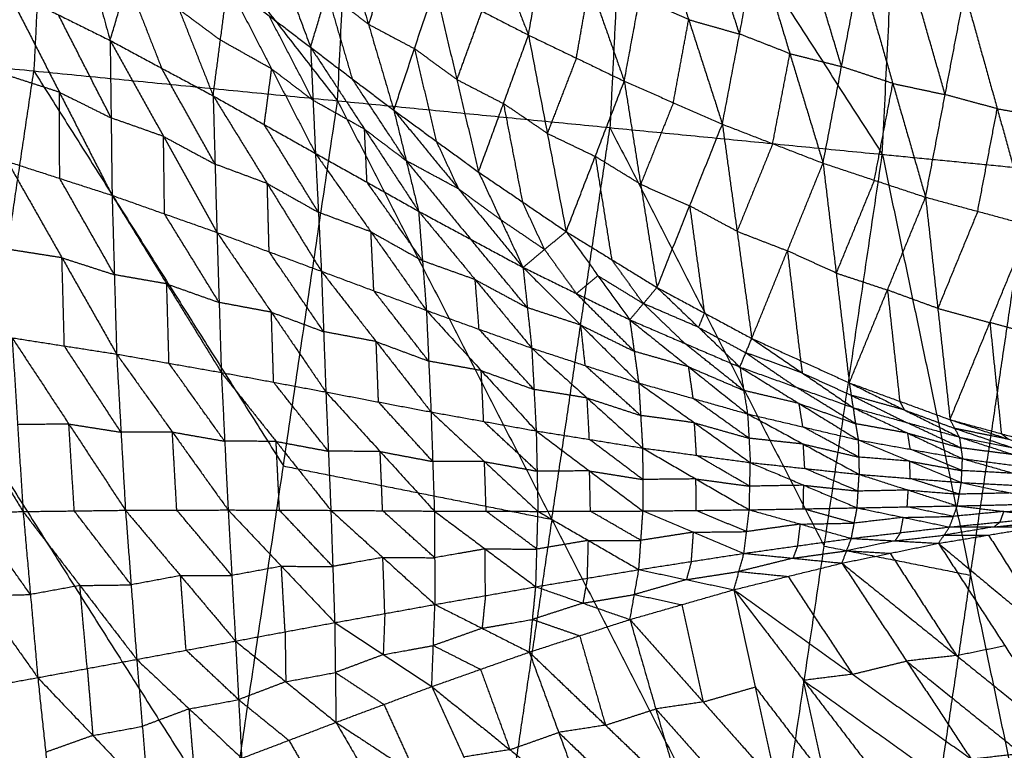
# Model space of a CAD drawing. Header units: millimetres. Extents: x -106 to 110, y -96 to 120.
# Tile 713 of 1020: x 79 to 90, y -3 to 5. Entities that reach past the tile are written whole.
import ezdxf

# ---------------------------------------------------------------- set-up
doc = ezdxf.new("R2010")
doc.units = ezdxf.units.MM
doc.header["$MEASUREMENT"] = 0
doc.layers.add('Default', color=7, linetype='Continuous', true_color=0x000000)

msp = doc.modelspace()

# ---------------------------------------------------------------- linework, layer by layer
at = {"layer": 'Default'}
for points in [[(76.227, 11.955, 4.676), (79.314, 7.987, 5.132), (82.401, 4.019, 5.589)], [(82.401, 4.019, 5.589), (82.596, 7.987, 5.589), (82.791, 11.955, 5.589)], [(82.791, 11.955, 5.589), (85.525, 7.699, 6.271), (88.259, 3.442, 6.953)], [(88.259, 3.442, 6.953), (88.468, 7.699, 6.953), (88.677, 11.955, 6.953)], [(88.677, 11.955, 6.953), (90.063, 7.541, 7.449), (91.449, 3.128, 7.944)], [(79.314, 7.987, 5.132), (79.224, 6.164, 5.132), (79.135, 4.34, 5.132)], [(85.525, 7.699, 6.271), (85.428, 5.714, 6.271), (85.33, 3.73, 6.271)], [(83.681, 6.706, 1.069), (84.067, 5.716, 1.432), (84.454, 4.726, 1.794)], [(79.429, 6.562, 1.858), (79.692, 5.615, 1.305), (79.955, 4.668, 0.752)], [(81.481, 6.297, 1.425), (81.796, 5.445, 1.929), (82.111, 4.594, 2.434)], [(84.454, 4.726, 1.794), (84.595, 5.539, 1.473), (84.737, 6.352, 1.152)], [(84.737, 6.352, 1.152), (85.111, 5.291, 1.554), (85.484, 4.23, 1.956)], [(79.955, 4.668, 0.752), (80.142, 5.3, 1.395), (80.329, 5.931, 2.037)], [(80.329, 5.931, 2.037), (80.696, 5.002, 1.571), (81.063, 4.072, 1.105)], [(85.484, 4.23, 1.956), (85.649, 5.123, 1.607), (85.814, 6.016, 1.258)], [(85.814, 6.016, 1.258), (86.177, 4.892, 1.7), (86.539, 3.767, 2.143)], [(86.724, 4.737, 1.766), (86.542, 5.299, 1.545), (86.361, 5.861, 1.323)], [(82.111, 4.594, 2.434), (82.285, 5.182, 1.983), (82.459, 5.77, 1.533)], [(82.459, 5.77, 1.533), (82.733, 4.843, 2.093), (83.006, 3.917, 2.654)], [(86.539, 3.767, 2.143), (86.724, 4.737, 1.766), (86.908, 5.706, 1.389)], [(86.908, 5.706, 1.389), (87.265, 4.526, 1.874), (87.622, 3.347, 2.36)], [(82.954, 5.506, 1.594), (82.844, 5.175, 1.844), (82.733, 4.843, 2.093)], [(87.821, 4.387, 1.956), (87.643, 4.977, 1.713), (87.464, 5.567, 1.471)], [(87.622, 3.347, 2.36), (87.821, 4.387, 1.956), (88.02, 5.428, 1.552)], [(88.02, 5.428, 1.552), (88.372, 4.205, 2.079), (88.724, 2.981, 2.606)], [(80.142, 5.3, 1.395), (80.326, 4.835, 1.162), (80.509, 4.37, 0.929)], [(88.935, 4.085, 2.177), (88.759, 4.697, 1.914), (88.583, 5.309, 1.65)], [(78.842, 5.221, 0.429), (79.399, 4.944, 0.59), (79.955, 4.668, 0.752)], [(78.842, 5.221, 0.429), (79.409, 4.111, 0.263), (79.976, 3.001, 0.097)], [(81.063, 4.072, 1.105), (81.141, 4.672, 1.667), (81.22, 5.272, 2.229)], [(81.22, 5.272, 2.229), (81.665, 4.933, 2.331), (82.111, 4.594, 2.434)], [(81.22, 5.272, 2.229), (81.692, 4.362, 1.858), (82.163, 3.453, 1.487)], [(83.006, 3.917, 2.654), (83.228, 4.58, 2.154), (83.449, 5.243, 1.655)], [(83.449, 5.243, 1.655), (83.683, 4.248, 2.273), (83.917, 3.252, 2.891)], [(83.449, 5.243, 1.655), (83.952, 4.984, 1.725), (84.454, 4.726, 1.794)], [(84.969, 4.478, 1.875), (85.04, 4.884, 1.715), (85.111, 5.291, 1.554)], [(88.724, 2.981, 2.606), (88.935, 4.085, 2.177), (89.145, 5.189, 1.749)], [(89.145, 5.189, 1.749), (89.495, 3.933, 2.317), (89.845, 2.677, 2.885)], [(82.285, 5.182, 1.983), (82.422, 4.719, 2.264), (82.558, 4.255, 2.544)], [(82.733, 4.843, 2.093), (82.509, 5.013, 2.038), (82.285, 5.182, 1.983)], [(86.177, 4.892, 1.7), (85.913, 5.007, 1.654), (85.649, 5.123, 1.607)], [(80.696, 5.002, 1.571), (80.919, 4.837, 1.619), (81.141, 4.672, 1.667)], [(83.952, 4.984, 1.725), (83.817, 4.616, 1.999), (83.683, 4.248, 2.273)], [(79.966, 3.834, 0.425), (79.682, 4.389, 0.508), (79.399, 4.944, 0.59)], [(82.137, 4.024, 1.961), (81.901, 4.478, 2.146), (81.665, 4.933, 2.331)], [(86.012, 3.998, 2.05), (86.094, 4.445, 1.875), (86.177, 4.892, 1.7)], [(86.177, 4.892, 1.7), (86.45, 4.814, 1.733), (86.724, 4.737, 1.766)], [(82.733, 4.843, 2.093), (82.98, 4.711, 2.124), (83.228, 4.58, 2.154)], [(75.869, 4.662, 4.676), (78.552, 0.41, 5.132), (81.235, -3.841, 5.589)], [(75.869, 4.662, 4.676), (79.135, 4.34, 5.132), (82.401, 4.019, 5.589)], [(79.955, 4.668, 0.752), (79.966, 3.834, 0.425), (79.976, 3.001, 0.097)], [(79.955, 4.668, 0.752), (80.509, 4.37, 0.929), (81.063, 4.072, 1.105)], [(79.955, 4.668, 0.752), (80.529, 3.635, 0.636), (81.104, 2.602, 0.52)], [(81.692, 4.362, 1.858), (81.416, 4.517, 1.762), (81.141, 4.672, 1.667)], [(83.917, 3.252, 2.891), (84.185, 3.989, 2.343), (84.454, 4.726, 1.794)], [(84.454, 4.726, 1.794), (84.656, 3.668, 2.472), (84.859, 2.611, 3.15)], [(84.454, 4.726, 1.794), (84.969, 4.478, 1.875), (85.484, 4.23, 1.956)], [(87.265, 4.526, 1.874), (86.994, 4.632, 1.82), (86.724, 4.737, 1.766)], [(82.111, 4.594, 2.434), (82.137, 4.024, 1.961), (82.163, 3.453, 1.487)], [(82.111, 4.594, 2.434), (82.558, 4.255, 2.544), (83.006, 3.917, 2.654)], [(82.111, 4.594, 2.434), (82.691, 3.713, 2.166), (83.272, 2.831, 1.899)], [(83.228, 4.58, 2.154), (83.345, 4.082, 2.463), (83.462, 3.584, 2.772)], [(83.683, 4.248, 2.273), (83.455, 4.414, 2.214), (83.228, 4.58, 2.154)], [(84.969, 4.478, 1.875), (84.813, 4.073, 2.174), (84.656, 3.668, 2.472)], [(87.08, 3.557, 2.251), (87.173, 4.042, 2.063), (87.265, 4.526, 1.874)], [(87.265, 4.526, 1.874), (87.543, 4.457, 1.915), (87.821, 4.387, 1.956)], [(81.083, 3.337, 0.813), (80.796, 3.853, 0.871), (80.509, 4.37, 0.929)], [(81.613, 3.762, 1.296), (81.652, 4.062, 1.577), (81.692, 4.362, 1.858)], [(81.692, 4.362, 1.858), (81.914, 4.193, 1.909), (82.137, 4.024, 1.961)], [(88.372, 4.205, 2.079), (88.097, 4.296, 2.017), (87.821, 4.387, 1.956)], [(78.552, 0.41, 5.132), (78.843, 2.375, 5.132), (79.135, 4.34, 5.132)], [(79.409, 4.111, 0.263), (79.128, 4.202, 0.167), (78.846, 4.294, 0.07)], [(79.135, 4.34, 5.132), (80.476, 2.215, 5.36), (81.818, 0.089, 5.589)], [(83.139, 3.374, 2.276), (82.849, 3.815, 2.41), (82.558, 4.255, 2.544)], [(83.683, 4.248, 2.273), (83.934, 4.118, 2.308), (84.185, 3.989, 2.343)], [(84.859, 2.611, 3.15), (85.172, 3.42, 2.553), (85.484, 4.23, 1.956)], [(85.484, 4.23, 1.956), (85.66, 3.12, 2.694), (85.836, 2.01, 3.432)], [(85.484, 4.23, 1.956), (86.012, 3.998, 2.05), (86.539, 3.767, 2.143)], [(88.173, 3.164, 2.483), (88.273, 3.684, 2.281), (88.372, 4.205, 2.079)], [(88.372, 4.205, 2.079), (88.654, 4.145, 2.128), (88.935, 4.085, 2.177)], [(79.413, 3.183, -0.095), (79.411, 3.647, 0.084), (79.409, 4.111, 0.263)], [(79.409, 4.111, 0.263), (79.688, 3.973, 0.344), (79.966, 3.834, 0.425)], [(81.063, 4.072, 1.105), (81.083, 3.337, 0.813), (81.104, 2.602, 0.52)], [(81.063, 4.072, 1.105), (81.613, 3.762, 1.296), (82.163, 3.453, 1.487)], [(81.063, 4.072, 1.105), (81.645, 3.128, 1.041), (82.227, 2.184, 0.977)], [(82.691, 3.713, 2.166), (82.414, 3.868, 2.063), (82.137, 4.024, 1.961)], [(89.495, 3.933, 2.317), (89.215, 4.009, 2.247), (88.935, 4.085, 2.177)], [(81.235, -3.841, 5.589), (81.818, 0.089, 5.589), (82.401, 4.019, 5.589)], [(82.401, 4.019, 5.589), (84.705, -0.486, 6.271), (87.009, -4.99, 6.953)], [(82.401, 4.019, 5.589), (85.33, 3.73, 6.271), (88.259, 3.442, 6.953)], [(84.185, 3.989, 2.343), (84.287, 3.46, 2.682), (84.388, 2.932, 3.02)], [(84.656, 3.668, 2.472), (84.421, 3.829, 2.407), (84.185, 3.989, 2.343)], [(86.012, 3.998, 2.05), (85.836, 3.559, 2.372), (85.66, 3.12, 2.694)], [(89.285, 2.829, 2.745), (89.39, 3.381, 2.531), (89.495, 3.933, 2.317)], [(89.495, 3.933, 2.317), (89.778, 3.884, 2.375), (90.061, 3.835, 2.433)], [(80.529, 3.635, 0.636), (80.248, 3.735, 0.53), (79.966, 3.834, 0.425)], [(83.006, 3.917, 2.654), (83.139, 3.374, 2.276), (83.272, 2.831, 1.899)], [(83.006, 3.917, 2.654), (83.462, 3.584, 2.772), (83.917, 3.252, 2.891)], [(83.006, 3.917, 2.654), (83.701, 3.071, 2.494), (84.395, 2.226, 2.335)], [(82.195, 2.819, 1.232), (81.904, 3.29, 1.264), (81.613, 3.762, 1.296)], [(82.718, 3.142, 1.693), (82.704, 3.427, 1.93), (82.691, 3.713, 2.166)], [(82.691, 3.713, 2.166), (82.915, 3.543, 2.221), (83.139, 3.374, 2.276)], [(84.705, -0.486, 6.271), (85.017, 1.622, 6.271), (85.33, 3.73, 6.271)], [(85.33, 3.73, 6.271), (86.482, 1.478, 6.612), (87.634, -0.774, 6.953)], [(85.836, 2.01, 3.432), (86.187, 2.888, 2.787), (86.539, 3.767, 2.143)], [(86.539, 3.767, 2.143), (86.697, 2.614, 2.941), (86.855, 1.461, 3.74)], [(86.539, 3.767, 2.143), (87.08, 3.557, 2.251), (87.622, 3.347, 2.36)], [(80.54, 2.801, 0.308), (80.535, 3.218, 0.472), (80.529, 3.635, 0.636)], [(80.529, 3.635, 0.636), (80.806, 3.486, 0.724), (81.083, 3.337, 0.813)], [(84.656, 3.668, 2.472), (84.914, 3.544, 2.513), (85.172, 3.42, 2.553)], [(83.462, 3.584, 2.772), (83.581, 3.328, 2.633), (83.701, 3.071, 2.494)], [(87.08, 3.557, 2.251), (86.889, 3.085, 2.596), (86.697, 2.614, 2.941)], [(82.163, 3.453, 1.487), (82.195, 2.819, 1.232), (82.227, 2.184, 0.977)], [(82.163, 3.453, 1.487), (82.718, 3.142, 1.693), (83.272, 2.831, 1.899)], [(82.163, 3.453, 1.487), (82.76, 2.608, 1.478), (83.356, 1.763, 1.468)], [(85.172, 3.42, 2.553), (85.26, 2.865, 2.922), (85.348, 2.31, 3.291)], [(85.66, 3.12, 2.694), (85.416, 3.27, 2.624), (85.172, 3.42, 2.553)], [(87.009, -4.99, 6.953), (87.634, -0.774, 6.953), (88.259, 3.442, 6.953)], [(88.259, 3.442, 6.953), (89.206, -1.087, 7.449), (90.152, -5.615, 7.944)], [(88.259, 3.442, 6.953), (89.854, 3.285, 7.449), (91.449, 3.128, 7.944)], [(78.849, 3.366, -0.288), (79.413, 3.183, -0.095), (79.976, 3.001, 0.097)], [(78.849, 3.366, -0.288), (79.437, 2.329, -0.162), (80.025, 1.293, -0.035)], [(81.645, 3.128, 1.041), (81.364, 3.232, 0.927), (81.083, 3.337, 0.813)], [(83.139, 3.374, 2.276), (83.486, 2.951, 2.197), (83.833, 2.528, 2.117)], [(83.701, 3.071, 2.494), (83.42, 3.222, 2.385), (83.139, 3.374, 2.276)], [(86.855, 1.461, 3.74), (87.239, 2.404, 3.05), (87.622, 3.347, 2.36)], [(87.622, 3.347, 2.36), (87.763, 2.165, 3.215), (87.904, 0.983, 4.07)], [(87.622, 3.347, 2.36), (88.173, 3.164, 2.483), (88.724, 2.981, 2.606)], [(89.206, -1.087, 7.449), (89.53, 1.099, 7.449), (89.854, 3.285, 7.449)], [(80.001, 2.147, 0.031), (79.707, 2.665, -0.032), (79.413, 3.183, -0.095)], [(83.917, 3.252, 2.891), (84.156, 2.739, 2.613), (84.395, 2.226, 2.335)], [(83.917, 3.252, 2.891), (84.388, 2.932, 3.02), (84.859, 2.611, 3.15)], [(81.665, 2.393, 0.748), (81.655, 2.76, 0.895), (81.645, 3.128, 1.041)], [(81.645, 3.128, 1.041), (81.92, 2.973, 1.137), (82.195, 2.819, 1.232)], [(83.314, 2.297, 1.683), (83.016, 2.719, 1.688), (82.718, 3.142, 1.693)], [(83.701, 3.071, 2.494), (83.928, 2.905, 2.554), (84.156, 2.739, 2.613)], [(85.66, 3.12, 2.694), (85.924, 3.004, 2.741), (86.187, 2.888, 2.787)], [(88.173, 3.164, 2.483), (87.968, 2.664, 2.849), (87.763, 2.165, 3.215)], [(79.976, 3.001, 0.097), (80.001, 2.147, 0.031), (80.025, 1.293, -0.035)], [(79.976, 3.001, 0.097), (80.54, 2.801, 0.308), (81.104, 2.602, 0.52)], [(79.976, 3.001, 0.097), (80.564, 2.048, 0.25), (81.151, 1.095, 0.404)], [(87.904, 0.983, 4.07), (88.314, 1.982, 3.338), (88.724, 2.981, 2.606)], [(88.724, 2.981, 2.606), (88.856, 1.784, 3.515), (88.987, 0.587, 4.424)], [(88.724, 2.981, 2.606), (89.285, 2.829, 2.745), (89.845, 2.677, 2.885)], [(84.627, 2.418, 2.742), (84.508, 2.675, 2.881), (84.388, 2.932, 3.02)], [(86.187, 2.888, 2.787), (86.266, 2.312, 3.187), (86.345, 1.735, 3.586)], [(86.697, 2.614, 2.941), (86.442, 2.751, 2.864), (86.187, 2.888, 2.787)], [(81.127, 1.848, 0.462), (80.834, 2.325, 0.385), (80.54, 2.801, 0.308)], [(82.76, 2.608, 1.478), (82.477, 2.713, 1.355), (82.195, 2.819, 1.232)], [(83.272, 2.831, 1.899), (83.314, 2.297, 1.683), (83.356, 1.763, 1.468)], [(83.272, 2.831, 1.899), (83.833, 2.528, 2.117), (84.395, 2.226, 2.335)], [(83.272, 2.831, 1.899), (83.881, 2.094, 1.941), (84.489, 1.357, 1.983)], [(89.285, 2.829, 2.745), (89.07, 2.306, 3.13), (88.856, 1.784, 3.515)], [(84.156, 2.739, 2.613), (84.392, 2.579, 2.678), (84.627, 2.418, 2.742)], [(88.987, 0.587, 4.424), (89.416, 1.632, 3.654), (89.845, 2.677, 2.885)], [(81.104, 2.602, 0.52), (81.127, 1.848, 0.462), (81.151, 1.095, 0.404)], [(81.104, 2.602, 0.52), (81.665, 2.393, 0.748), (82.227, 2.184, 0.977)], [(81.104, 2.602, 0.52), (81.689, 1.743, 0.699), (82.275, 0.885, 0.879)], [(82.791, 1.974, 1.223), (82.775, 2.291, 1.35), (82.76, 2.608, 1.478)], [(82.76, 2.608, 1.478), (83.037, 2.453, 1.581), (83.314, 2.297, 1.683)], [(84.395, 2.226, 2.335), (84.627, 2.418, 2.742), (84.859, 2.611, 3.15)], [(84.859, 2.611, 3.15), (85.201, 2.136, 2.972), (85.543, 1.662, 2.795)], [(84.859, 2.611, 3.15), (85.348, 2.31, 3.291), (85.836, 2.01, 3.432)], [(86.697, 2.614, 2.941), (86.968, 2.509, 2.995), (87.239, 2.404, 3.05)], [(84.442, 1.792, 2.159), (84.138, 2.16, 2.138), (83.833, 2.528, 2.117)], [(79.437, 2.329, -0.162), (79.156, 2.373, -0.261), (78.875, 2.417, -0.361)], [(82.251, 1.534, 0.928), (81.958, 1.964, 0.838), (81.665, 2.393, 0.748)], [(84.627, 2.418, 2.742), (84.798, 2.181, 2.654), (84.969, 1.944, 2.565)], [(87.239, 2.404, 3.05), (87.309, 1.813, 3.477), (87.38, 1.222, 3.905)], [(87.763, 2.165, 3.215), (87.501, 2.284, 3.132), (87.239, 2.404, 3.05)], [(79.463, 1.38, -0.235), (79.45, 1.855, -0.198), (79.437, 2.329, -0.162)], [(79.437, 2.329, -0.162), (79.719, 2.238, -0.065), (80.001, 2.147, 0.031)], [(83.881, 2.094, 1.941), (83.597, 2.195, 1.812), (83.314, 2.297, 1.683)], [(84.395, 2.226, 2.335), (84.442, 1.792, 2.159), (84.489, 1.357, 1.983)], [(84.395, 2.226, 2.335), (84.969, 1.944, 2.565), (85.543, 1.662, 2.795)], [(84.395, 2.226, 2.335), (85.017, 1.604, 2.426), (85.639, 0.982, 2.518)], [(85.69, 1.836, 3.113), (85.519, 2.073, 3.202), (85.348, 2.31, 3.291)], [(80.564, 2.048, 0.25), (80.282, 2.097, 0.141), (80.001, 2.147, 0.031)], [(82.227, 2.184, 0.977), (82.251, 1.534, 0.928), (82.275, 0.885, 0.879)], [(82.227, 2.184, 0.977), (82.791, 1.974, 1.223), (83.356, 1.763, 1.468)], [(82.227, 2.184, 0.977), (82.816, 1.427, 1.183), (83.406, 0.67, 1.39)], [(84.969, 1.944, 2.565), (85.085, 2.04, 2.769), (85.201, 2.136, 2.972)], [(85.201, 2.136, 2.972), (85.446, 1.986, 3.043), (85.69, 1.836, 3.113)], [(87.763, 2.165, 3.215), (88.039, 2.074, 3.276), (88.314, 1.982, 3.338)], [(80.588, 1.194, 0.184), (80.576, 1.621, 0.217), (80.564, 2.048, 0.25)], [(80.564, 2.048, 0.25), (80.845, 1.948, 0.356), (81.127, 1.848, 0.462)], [(83.923, 1.56, 1.726), (83.902, 1.827, 1.833), (83.881, 2.094, 1.941)], [(83.881, 2.094, 1.941), (84.161, 1.943, 2.05), (84.442, 1.792, 2.159)], [(83.381, 1.217, 1.429), (83.086, 1.595, 1.326), (82.791, 1.974, 1.223)], [(85.591, 1.322, 2.656), (85.28, 1.633, 2.611), (84.969, 1.944, 2.565)], [(85.543, 1.662, 2.795), (85.69, 1.836, 3.113), (85.836, 2.01, 3.432)], [(85.836, 2.01, 3.432), (86.282, 1.581, 3.353), (86.727, 1.153, 3.275)], [(85.836, 2.01, 3.432), (86.345, 1.735, 3.586), (86.855, 1.461, 3.74)], [(88.314, 1.982, 3.338), (88.38, 1.384, 3.792), (88.446, 0.785, 4.247)], [(88.856, 1.784, 3.515), (88.585, 1.883, 3.426), (88.314, 1.982, 3.338)], [(81.689, 1.743, 0.699), (81.408, 1.796, 0.58), (81.127, 1.848, 0.462)], [(85.69, 1.836, 3.113), (85.913, 1.621, 3.074), (86.135, 1.407, 3.035)], [(86.282, 1.581, 3.353), (85.986, 1.709, 3.233), (85.69, 1.836, 3.113)], [(81.713, 0.99, 0.641), (81.701, 1.366, 0.67), (81.689, 1.743, 0.699)], [(81.689, 1.743, 0.699), (81.97, 1.639, 0.814), (82.251, 1.534, 0.928)], [(83.356, 1.763, 1.468), (83.381, 1.217, 1.429), (83.406, 0.67, 1.39)], [(83.356, 1.763, 1.468), (83.923, 1.56, 1.726), (84.489, 1.357, 1.983)], [(83.356, 1.763, 1.468), (83.946, 1.115, 1.695), (84.537, 0.466, 1.922)], [(85.017, 1.604, 2.426), (84.73, 1.698, 2.293), (84.442, 1.792, 2.159)], [(86.345, 1.735, 3.586), (86.314, 1.658, 3.47), (86.282, 1.581, 3.353)], [(88.856, 1.784, 3.515), (89.136, 1.708, 3.585), (89.416, 1.632, 3.654)], [(77.788, 1.613, -0.795), (78.403, 0.606, -0.461), (79.019, -0.402, -0.128)], [(85.064, 1.169, 2.25), (85.041, 1.387, 2.338), (85.017, 1.604, 2.426)], [(85.017, 1.604, 2.426), (85.304, 1.463, 2.541), (85.591, 1.322, 2.656)], [(85.543, 1.662, 2.795), (85.591, 1.322, 2.656), (85.639, 0.982, 2.518)], [(85.543, 1.662, 2.795), (86.135, 1.407, 3.035), (86.727, 1.153, 3.275)], [(85.543, 1.662, 2.795), (86.177, 1.155, 2.929), (86.81, 0.649, 3.064)], [(89.416, 1.632, 3.654), (89.477, 1.034, 4.132), (89.539, 0.436, 4.611)], [(89.968, 1.481, 3.841), (89.692, 1.556, 3.748), (89.416, 1.632, 3.654)], [(82.816, 1.427, 1.183), (82.534, 1.481, 1.056), (82.251, 1.534, 0.928)], [(84.513, 0.912, 1.953), (84.218, 1.236, 1.839), (83.923, 1.56, 1.726)], [(86.282, 1.581, 3.353), (86.536, 1.444, 3.43), (86.791, 1.307, 3.507)], [(78.901, 1.468, -0.435), (78.96, 0.533, -0.281), (79.019, -0.402, -0.128)], [(78.901, 1.468, -0.435), (79.463, 1.38, -0.235), (80.025, 1.293, -0.035)], [(78.901, 1.468, -0.435), (79.511, 0.54, -0.092), (80.12, -0.388, 0.25)], [(80.072, 0.452, 0.108), (79.768, 0.916, -0.064), (79.463, 1.38, -0.235)], [(82.841, 0.777, 1.134), (82.829, 1.102, 1.159), (82.816, 1.427, 1.183)], [(82.816, 1.427, 1.183), (83.099, 1.322, 1.306), (83.381, 1.217, 1.429)], [(86.769, 0.901, 3.17), (86.452, 1.154, 3.102), (86.135, 1.407, 3.035)], [(86.727, 1.153, 3.275), (86.791, 1.307, 3.507), (86.855, 1.461, 3.74)], [(86.855, 1.461, 3.74), (87.38, 1.222, 3.905), (87.904, 0.983, 4.07)], [(86.855, 1.461, 3.74), (87.399, 1.089, 3.755), (87.944, 0.717, 3.77)], [(80.025, 1.293, -0.035), (80.072, 0.452, 0.108), (80.12, -0.388, 0.25)], [(80.025, 1.293, -0.035), (80.588, 1.194, 0.184), (81.151, 1.095, 0.404)], [(80.025, 1.293, -0.035), (80.624, 0.454, 0.314), (81.224, -0.385, 0.663)], [(84.489, 1.357, 1.983), (84.513, 0.912, 1.953), (84.537, 0.466, 1.922)], [(84.489, 1.357, 1.983), (85.064, 1.169, 2.25), (85.639, 0.982, 2.518)], [(84.489, 1.357, 1.983), (85.085, 0.82, 2.228), (85.681, 0.282, 2.473)], [(86.177, 1.155, 2.929), (85.884, 1.239, 2.793), (85.591, 1.322, 2.656)], [(86.791, 1.307, 3.507), (87.063, 1.121, 3.515), (87.335, 0.935, 3.523)], [(87.399, 1.089, 3.755), (87.095, 1.198, 3.631), (86.791, 1.307, 3.507)], [(81.187, 0.355, 0.533), (80.887, 0.774, 0.359), (80.588, 1.194, 0.184)], [(83.946, 1.115, 1.695), (83.664, 1.166, 1.562), (83.381, 1.217, 1.429)], [(85.66, 0.632, 2.495), (85.362, 0.901, 2.373), (85.064, 1.169, 2.25)], [(87.38, 1.222, 3.905), (87.389, 1.155, 3.83), (87.399, 1.089, 3.755)], [(81.151, 1.095, 0.404), (81.187, 0.355, 0.533), (81.224, -0.385, 0.663)], [(81.151, 1.095, 0.404), (81.713, 0.99, 0.641), (82.275, 0.885, 0.879)], [(81.151, 1.095, 0.404), (81.74, 0.353, 0.757), (82.329, -0.389, 1.109)], [(83.972, 0.568, 1.656), (83.959, 0.841, 1.675), (83.946, 1.115, 1.695)], [(83.946, 1.115, 1.695), (84.23, 1.013, 1.824), (84.513, 0.912, 1.953)], [(86.225, 0.815, 2.791), (86.201, 0.985, 2.86), (86.177, 1.155, 2.929)], [(86.177, 1.155, 2.929), (86.473, 1.028, 3.05), (86.769, 0.901, 3.17)], [(86.727, 1.153, 3.275), (86.769, 0.901, 3.17), (86.81, 0.649, 3.064)], [(86.727, 1.153, 3.275), (87.335, 0.935, 3.523), (87.944, 0.717, 3.77)], [(86.727, 1.153, 3.275), (87.364, 0.761, 3.444), (88, 0.369, 3.613)], [(87.399, 1.089, 3.755), (87.662, 0.969, 3.837), (87.924, 0.85, 3.92)], [(82.302, 0.248, 0.994), (82.007, 0.619, 0.818), (81.713, 0.99, 0.641)], [(85.639, 0.982, 2.518), (85.66, 0.632, 2.495), (85.681, 0.282, 2.473)], [(85.639, 0.982, 2.518), (86.225, 0.815, 2.791), (86.81, 0.649, 3.064)], [(85.639, 0.982, 2.518), (86.239, 0.553, 2.775), (86.839, 0.125, 3.032)], [(87.904, 0.983, 4.07), (87.924, 0.85, 3.92), (87.944, 0.717, 3.77)], [(87.904, 0.983, 4.07), (88.446, 0.785, 4.247), (88.987, 0.587, 4.424)], [(87.904, 0.983, 4.07), (88.496, 0.691, 4.152), (89.088, 0.399, 4.234)], [(82.275, 0.885, 0.879), (82.302, 0.248, 0.994), (82.329, -0.389, 1.109)], [(82.275, 0.885, 0.879), (82.841, 0.777, 1.134), (83.406, 0.67, 1.39)], [(82.275, 0.885, 0.879), (82.859, 0.244, 1.234), (83.442, -0.397, 1.588)], [(85.085, 0.82, 2.228), (84.799, 0.866, 2.09), (84.513, 0.912, 1.953)], [(87.364, 0.761, 3.444), (87.066, 0.831, 3.307), (86.769, 0.901, 3.17)], [(87.972, 0.543, 3.692), (87.654, 0.739, 3.607), (87.335, 0.935, 3.523)], [(87.924, 0.85, 3.92), (88.22, 0.704, 3.961), (88.516, 0.558, 4.002)], [(88.496, 0.691, 4.152), (88.21, 0.771, 4.036), (87.924, 0.85, 3.92)], [(83.424, 0.137, 1.489), (83.132, 0.457, 1.312), (82.841, 0.777, 1.134)], [(85.109, 0.374, 2.197), (85.097, 0.597, 2.213), (85.085, 0.82, 2.228)], [(85.085, 0.82, 2.228), (85.373, 0.726, 2.362), (85.66, 0.632, 2.495)], [(86.825, 0.387, 3.048), (86.525, 0.601, 2.919), (86.225, 0.815, 2.791)], [(87.405, 0.509, 3.339), (87.384, 0.635, 3.391), (87.364, 0.761, 3.444)], [(87.364, 0.761, 3.444), (87.668, 0.652, 3.568), (87.972, 0.543, 3.692)], [(88.446, 0.785, 4.247), (88.471, 0.738, 4.199), (88.496, 0.691, 4.152)], [(83.406, 0.67, 1.39), (83.424, 0.137, 1.489), (83.442, -0.397, 1.588)], [(83.406, 0.67, 1.39), (83.972, 0.568, 1.656), (84.537, 0.466, 1.922)], [(83.406, 0.67, 1.39), (83.981, 0.135, 1.738), (84.556, -0.4, 2.087)], [(86.81, 0.649, 3.064), (86.825, 0.387, 3.048), (86.839, 0.125, 3.032)], [(86.81, 0.649, 3.064), (87.405, 0.509, 3.339), (88, 0.369, 3.613)], [(86.81, 0.649, 3.064), (87.41, 0.324, 3.327), (88.01, -0.002, 3.589)], [(87.944, 0.717, 3.77), (87.972, 0.543, 3.692), (88, 0.369, 3.613)], [(87.944, 0.717, 3.77), (88.516, 0.558, 4.002), (89.088, 0.399, 4.234)], [(87.944, 0.717, 3.77), (88.532, 0.442, 3.944), (89.121, 0.167, 4.118)], [(88.496, 0.691, 4.152), (88.767, 0.592, 4.24), (89.037, 0.493, 4.329)], [(79.511, 0.54, -0.092), (79.235, 0.536, -0.187), (78.96, 0.533, -0.281)], [(79.57, -0.395, 0.061), (79.54, 0.072, -0.016), (79.511, 0.54, -0.092)], [(79.511, 0.54, -0.092), (79.792, 0.496, 0.008), (80.072, 0.452, 0.108)], [(84.546, 0.033, 2.004), (84.259, 0.301, 1.83), (83.972, 0.568, 1.656)], [(86.239, 0.553, 2.775), (85.95, 0.593, 2.635), (85.66, 0.632, 2.495)], [(86.26, 0.204, 2.752), (86.25, 0.378, 2.763), (86.239, 0.553, 2.775)], [(86.239, 0.553, 2.775), (86.532, 0.47, 2.911), (86.825, 0.387, 3.048)], [(88.532, 0.442, 3.944), (88.252, 0.492, 3.818), (87.972, 0.543, 3.692)], [(89.104, 0.283, 4.176), (88.81, 0.421, 4.089), (88.516, 0.558, 4.002)], [(88.987, 0.587, 4.424), (89.037, 0.493, 4.329), (89.088, 0.399, 4.234)], [(88.987, 0.587, 4.424), (89.539, 0.436, 4.611), (90.09, 0.285, 4.798)], [(88.987, 0.587, 4.424), (89.619, 0.375, 4.562), (90.251, 0.164, 4.701)], [(80.624, 0.454, 0.314), (80.348, 0.453, 0.211), (80.072, 0.452, 0.108)], [(80.672, -0.387, 0.456), (80.648, 0.034, 0.385), (80.624, 0.454, 0.314)], [(80.624, 0.454, 0.314), (80.906, 0.404, 0.424), (81.187, 0.355, 0.533)], [(84.537, 0.466, 1.922), (84.546, 0.033, 2.004), (84.556, -0.4, 2.087)], [(84.537, 0.466, 1.922), (85.109, 0.374, 2.197), (85.681, 0.282, 2.473)], [(84.537, 0.466, 1.922), (85.111, 0.035, 2.263), (85.685, -0.396, 2.604)], [(88.005, 0.184, 3.601), (87.705, 0.346, 3.47), (87.405, 0.509, 3.339)], [(88.56, 0.268, 3.866), (88.546, 0.355, 3.905), (88.532, 0.442, 3.944)], [(88.532, 0.442, 3.944), (88.818, 0.362, 4.06), (89.104, 0.283, 4.176)], [(89.037, 0.493, 4.329), (89.353, 0.387, 4.398), (89.669, 0.282, 4.467)], [(89.619, 0.375, 4.562), (89.328, 0.434, 4.446), (89.037, 0.493, 4.329)], [(89.539, 0.436, 4.611), (89.579, 0.406, 4.586), (89.619, 0.375, 4.562)], [(81.74, 0.353, 0.757), (81.464, 0.354, 0.645), (81.187, 0.355, 0.533)], [(81.776, -0.387, 0.886), (81.758, -0.017, 0.821), (81.74, 0.353, 0.757)], [(81.74, 0.353, 0.757), (82.021, 0.3, 0.875), (82.302, 0.248, 0.994)], [(85.683, -0.057, 2.538), (85.396, 0.159, 2.368), (85.109, 0.374, 2.197)], [(87.41, 0.324, 3.327), (87.117, 0.355, 3.187), (86.825, 0.387, 3.048)], [(87.425, 0.062, 3.31), (87.417, 0.193, 3.318), (87.41, 0.324, 3.327)], [(87.41, 0.324, 3.327), (87.708, 0.254, 3.464), (88.005, 0.184, 3.601)], [(88, 0.369, 3.613), (88.005, 0.184, 3.601), (88.01, -0.002, 3.589)], [(88, 0.369, 3.613), (88.554, 0.14, 3.855), (89.109, -0.09, 4.097)], [(88, 0.369, 3.613), (88.56, 0.268, 3.866), (89.121, 0.167, 4.118)], [(89.088, 0.399, 4.234), (89.104, 0.283, 4.176), (89.121, 0.167, 4.118)], [(89.088, 0.399, 4.234), (89.669, 0.282, 4.467), (90.251, 0.164, 4.701)], [(89.088, 0.399, 4.234), (89.673, 0.21, 4.425), (90.259, 0.02, 4.616)], [(82.859, 0.244, 1.234), (82.58, 0.246, 1.114), (82.302, 0.248, 0.994)], [(82.885, -0.393, 1.349), (82.872, -0.074, 1.291), (82.859, 0.244, 1.234)], [(82.859, 0.244, 1.234), (83.141, 0.19, 1.361), (83.424, 0.137, 1.489)], [(85.681, 0.282, 2.473), (85.683, -0.057, 2.538), (85.685, -0.396, 2.604)], [(85.681, 0.282, 2.473), (86.255, -0.051, 2.801), (86.829, -0.383, 3.13)], [(85.681, 0.282, 2.473), (86.26, 0.204, 2.752), (86.839, 0.125, 3.032)], [(89.115, 0.038, 4.108), (88.838, 0.153, 3.987), (88.56, 0.268, 3.866)], [(89.673, 0.21, 4.425), (89.389, 0.246, 4.3), (89.104, 0.283, 4.176)], [(83.981, 0.135, 1.738), (83.703, 0.136, 1.614), (83.424, 0.137, 1.489)], [(83.999, -0.398, 1.838), (83.99, -0.132, 1.788), (83.981, 0.135, 1.738)], [(83.981, 0.135, 1.738), (84.264, 0.084, 1.871), (84.546, 0.033, 2.004)], [(86.834, -0.129, 3.081), (86.547, 0.037, 2.916), (86.26, 0.204, 2.752)], [(86.829, -0.383, 3.13), (86.834, -0.129, 3.081), (86.839, 0.125, 3.032)], [(86.839, 0.125, 3.032), (87.414, -0.119, 3.344), (87.988, -0.362, 3.657)], [(86.839, 0.125, 3.032), (87.425, 0.062, 3.31), (88.01, -0.002, 3.589)], [(88.554, 0.14, 3.855), (88.28, 0.162, 3.728), (88.005, 0.184, 3.601)], [(88.559, -0.046, 3.843), (88.557, 0.047, 3.849), (88.554, 0.14, 3.855)], [(88.554, 0.14, 3.855), (88.835, 0.089, 3.981), (89.115, 0.038, 4.108)], [(89.109, -0.09, 4.097), (89.115, 0.038, 4.108), (89.121, 0.167, 4.118)], [(89.121, 0.167, 4.118), (89.673, 0.009, 4.357), (90.226, -0.148, 4.596)], [(89.121, 0.167, 4.118), (89.69, 0.093, 4.367), (90.259, 0.02, 4.616)], [(81.818, 0.089, 5.589), (83.261, -0.198, 5.93), (84.705, -0.486, 6.271)], [(85.111, 0.035, 2.263), (84.829, 0.034, 2.134), (84.546, 0.033, 2.004)], [(85.12, -0.398, 2.345), (85.116, -0.182, 2.304), (85.111, 0.035, 2.263)], [(85.111, 0.035, 2.263), (85.397, -0.011, 2.401), (85.683, -0.057, 2.538)], [(87.999, -0.182, 3.623), (87.712, -0.06, 3.467), (87.425, 0.062, 3.31)], [(89.673, 0.009, 4.357), (89.394, 0.024, 4.232), (89.115, 0.038, 4.108)], [(86.255, -0.051, 2.801), (85.969, -0.054, 2.67), (85.683, -0.057, 2.538)], [(86.257, -0.39, 2.867), (86.256, -0.22, 2.834), (86.255, -0.051, 2.801)], [(86.255, -0.051, 2.801), (86.544, -0.09, 2.941), (86.834, -0.129, 3.081)], [(87.988, -0.362, 3.657), (87.999, -0.182, 3.623), (88.01, -0.002, 3.589)], [(88.01, -0.002, 3.589), (88.538, -0.171, 3.863), (89.065, -0.341, 4.137)], [(88.01, -0.002, 3.589), (88.559, -0.046, 3.843), (89.109, -0.09, 4.097)], [(89.087, -0.215, 4.117), (88.823, -0.13, 3.98), (88.559, -0.046, 3.843)], [(89.065, -0.341, 4.137), (89.087, -0.215, 4.117), (89.109, -0.09, 4.097)], [(89.109, -0.09, 4.097), (89.636, -0.202, 4.354), (90.164, -0.314, 4.612)], [(89.109, -0.09, 4.097), (89.667, -0.119, 4.346), (90.226, -0.148, 4.596)], [(87.414, -0.119, 3.344), (87.124, -0.124, 3.212), (86.834, -0.129, 3.081)], [(87.409, -0.373, 3.393), (87.411, -0.246, 3.369), (87.414, -0.119, 3.344)], [(87.414, -0.119, 3.344), (87.706, -0.15, 3.484), (87.999, -0.182, 3.623)], [(88.538, -0.171, 3.863), (88.268, -0.177, 3.743), (87.999, -0.182, 3.623)], [(88.527, -0.351, 3.897), (88.532, -0.261, 3.88), (88.538, -0.171, 3.863)], [(88.538, -0.171, 3.863), (88.812, -0.193, 3.99), (89.087, -0.215, 4.117)], [(89.636, -0.202, 4.354), (89.362, -0.209, 4.236), (89.087, -0.215, 4.117)], [(89.065, -0.341, 4.137), (89.614, -0.328, 4.374), (90.164, -0.314, 4.612)], [(77.928, -0.428, -0.47), (78.474, -0.415, -0.299), (79.019, -0.402, -0.128)], [(79.098, -1.295, 0.288), (78.786, -0.855, -0.005), (78.474, -0.415, -0.299)], [(79.019, -0.402, -0.128), (79.57, -0.395, 0.061), (80.12, -0.388, 0.25)], [(79.019, -0.402, -0.128), (79.098, -1.295, 0.288), (79.177, -2.189, 0.705)], [(79.019, -0.402, -0.128), (79.63, -1.198, 0.444), (80.241, -1.993, 1.016)], [(80.181, -1.191, 0.633), (79.875, -0.793, 0.347), (79.57, -0.395, 0.061)], [(80.12, -0.388, 0.25), (80.672, -0.387, 0.456), (81.224, -0.385, 0.663)], [(80.12, -0.388, 0.25), (80.181, -1.191, 0.633), (80.241, -1.993, 1.016)], [(80.12, -0.388, 0.25), (80.712, -1.092, 0.802), (81.303, -1.796, 1.354)], [(81.264, -1.09, 1.008), (80.968, -0.738, 0.732), (80.672, -0.387, 0.456)], [(81.224, -0.385, 0.663), (81.264, -1.09, 1.008), (81.303, -1.796, 1.354)], [(81.224, -0.385, 0.663), (81.776, -0.387, 0.886), (82.329, -0.389, 1.109)], [(81.224, -0.385, 0.663), (81.797, -0.991, 1.19), (82.37, -1.597, 1.717)], [(82.349, -0.993, 1.413), (82.063, -0.69, 1.15), (81.776, -0.387, 0.886)], [(82.329, -0.389, 1.109), (82.349, -0.993, 1.413), (82.37, -1.597, 1.717)], [(82.329, -0.389, 1.109), (82.885, -0.393, 1.349), (83.442, -0.397, 1.588)], [(82.329, -0.389, 1.109), (82.888, -0.896, 1.608), (83.448, -1.402, 2.106)], [(83.445, -0.899, 1.847), (83.165, -0.646, 1.598), (82.885, -0.393, 1.349)], [(83.442, -0.397, 1.588), (83.445, -0.899, 1.847), (83.448, -1.402, 2.106)], [(83.442, -0.397, 1.588), (83.988, -0.804, 2.051), (84.533, -1.211, 2.514)], [(83.442, -0.397, 1.588), (83.999, -0.398, 1.838), (84.556, -0.4, 2.087)], [(84.545, -0.806, 2.3), (84.272, -0.602, 2.069), (83.999, -0.398, 1.838)], [(84.533, -1.211, 2.514), (84.545, -0.806, 2.3), (84.556, -0.4, 2.087)], [(84.556, -0.4, 2.087), (85.12, -0.398, 2.345), (85.685, -0.396, 2.604)], [(84.556, -0.4, 2.087), (85.098, -0.713, 2.514), (85.641, -1.027, 2.942)], [(85.663, -0.712, 2.773), (85.392, -0.555, 2.559), (85.12, -0.398, 2.345)], [(85.641, -1.027, 2.942), (85.663, -0.712, 2.773), (85.685, -0.396, 2.604)], [(85.685, -0.396, 2.604), (86.257, -0.39, 2.867), (86.829, -0.383, 3.13)], [(85.685, -0.396, 2.604), (86.228, -0.624, 2.994), (86.771, -0.852, 3.384)], [(86.8, -0.618, 3.257), (86.528, -0.504, 3.062), (86.257, -0.39, 2.867)], [(86.771, -0.852, 3.384), (86.8, -0.618, 3.257), (86.829, -0.383, 3.13)], [(86.829, -0.383, 3.13), (87.409, -0.373, 3.393), (87.988, -0.362, 3.657)], [(86.829, -0.383, 3.13), (87.378, -0.537, 3.484), (87.926, -0.691, 3.838)], [(87.957, -0.526, 3.747), (87.683, -0.45, 3.57), (87.409, -0.373, 3.393)], [(87.926, -0.691, 3.838), (87.957, -0.526, 3.747), (87.988, -0.362, 3.657)], [(87.988, -0.362, 3.657), (88.527, -0.351, 3.897), (89.065, -0.341, 4.137)], [(87.988, -0.362, 3.657), (88.485, -0.465, 3.956), (88.982, -0.568, 4.254)], [(89.024, -0.454, 4.196), (88.775, -0.403, 4.046), (88.527, -0.351, 3.897)], [(88.982, -0.568, 4.254), (89.024, -0.454, 4.196), (89.065, -0.341, 4.137)], [(89.566, -0.401, 4.407), (89.295, -0.428, 4.301), (89.024, -0.454, 4.196)], [(89.065, -0.341, 4.137), (89.566, -0.401, 4.407), (90.067, -0.461, 4.678)], [(89.525, -0.515, 4.466), (89.546, -0.458, 4.437), (89.566, -0.401, 4.407)], [(89.566, -0.401, 4.407), (89.841, -0.394, 4.526), (90.116, -0.388, 4.645)], [(77.928, -0.428, -0.47), (78.553, -1.308, 0.117), (79.177, -2.189, 0.705)], [(84.705, -0.486, 6.271), (84.413, -2.451, 6.271), (84.122, -4.416, 6.271)], [(87.378, -0.537, 3.484), (87.667, -0.532, 3.616), (87.957, -0.526, 3.747)], [(88.485, -0.465, 3.956), (88.221, -0.496, 3.851), (87.957, -0.526, 3.747)], [(88.454, -0.629, 4.046), (88.47, -0.547, 4.001), (88.485, -0.465, 3.956)], [(88.485, -0.465, 3.956), (88.754, -0.46, 4.076), (89.024, -0.454, 4.196)], [(88.982, -0.568, 4.254), (89.525, -0.515, 4.466), (90.067, -0.461, 4.678)], [(89.461, -0.567, 4.521), (89.732, -0.54, 4.626), (90.003, -0.514, 4.732)], [(89.525, -0.515, 4.466), (89.493, -0.541, 4.493), (89.461, -0.567, 4.521)], [(86.228, -0.624, 2.994), (85.945, -0.668, 2.883), (85.663, -0.712, 2.773)], [(86.206, -0.939, 3.163), (86.217, -0.782, 3.078), (86.228, -0.624, 2.994)], [(86.228, -0.624, 2.994), (86.514, -0.621, 3.125), (86.8, -0.618, 3.257)], [(87.378, -0.537, 3.484), (87.089, -0.577, 3.37), (86.8, -0.618, 3.257)], [(87.349, -0.771, 3.611), (87.363, -0.654, 3.547), (87.378, -0.537, 3.484)], [(87.926, -0.691, 3.838), (88.454, -0.629, 4.046), (88.982, -0.568, 4.254)], [(88.454, -0.629, 4.046), (88.425, -0.673, 4.094), (88.395, -0.717, 4.141)], [(88.863, -0.744, 4.444), (89.401, -0.655, 4.615), (89.939, -0.566, 4.787)], [(88.863, -0.744, 4.444), (88.923, -0.656, 4.349), (88.982, -0.568, 4.254)], [(89.461, -0.567, 4.521), (89.192, -0.612, 4.435), (88.923, -0.656, 4.349)], [(88.982, -0.568, 4.254), (89.461, -0.567, 4.521), (89.939, -0.566, 4.787)], [(85.098, -0.713, 2.514), (84.821, -0.759, 2.407), (84.545, -0.806, 2.3)], [(85.087, -1.119, 2.728), (85.093, -0.916, 2.621), (85.098, -0.713, 2.514)], [(85.098, -0.713, 2.514), (85.38, -0.712, 2.644), (85.663, -0.712, 2.773)], [(86.771, -0.852, 3.384), (87.349, -0.771, 3.611), (87.926, -0.691, 3.838)], [(87.825, -0.957, 4.129), (87.876, -0.824, 3.983), (87.926, -0.691, 3.838)], [(88.395, -0.717, 4.141), (88.135, -0.771, 4.062), (87.876, -0.824, 3.983)], [(87.926, -0.691, 3.838), (88.395, -0.717, 4.141), (88.863, -0.744, 4.444)], [(88.395, -0.717, 4.141), (88.659, -0.687, 4.245), (88.923, -0.656, 4.349)], [(88.923, -0.656, 4.349), (89.162, -0.656, 4.482), (89.401, -0.655, 4.615)], [(89.401, -0.655, 4.615), (89.762, -1.224, 4.286), (90.123, -1.794, 3.957)], [(83.988, -0.804, 2.051), (83.716, -0.852, 1.949), (83.445, -0.899, 1.847)], [(83.991, -1.307, 2.31), (83.989, -1.055, 2.18), (83.988, -0.804, 2.051)], [(83.988, -0.804, 2.051), (84.266, -0.805, 2.176), (84.545, -0.806, 2.3)], [(87.349, -0.771, 3.611), (87.323, -0.838, 3.684), (87.298, -0.904, 3.756)], [(87.298, -0.904, 3.756), (87.587, -0.864, 3.87), (87.876, -0.824, 3.983)], [(87.634, -0.774, 6.953), (88.42, -0.93, 7.201), (89.206, -1.087, 7.449)], [(87.825, -0.957, 4.129), (88.344, -0.851, 4.286), (88.863, -0.744, 4.444)], [(87.876, -0.824, 3.983), (88.11, -0.837, 4.135), (88.344, -0.851, 4.286)], [(88.863, -0.744, 4.444), (89.576, -1.845, 3.803), (90.288, -2.945, 3.161)], [(88.863, -0.744, 4.444), (90.123, -1.794, 3.957), (91.382, -2.844, 3.471)], [(82.888, -0.896, 1.608), (82.619, -0.944, 1.51), (82.349, -0.993, 1.413)], [(82.909, -1.5, 1.911), (82.899, -1.198, 1.759), (82.888, -0.896, 1.608)], [(82.888, -0.896, 1.608), (83.167, -0.897, 1.727), (83.445, -0.899, 1.847)], [(85.641, -1.027, 2.942), (86.206, -0.939, 3.163), (86.771, -0.852, 3.384)], [(86.206, -0.939, 3.163), (86.179, -1.037, 3.265), (86.152, -1.135, 3.368)], [(86.664, -1.243, 3.795), (86.717, -1.047, 3.589), (86.771, -0.852, 3.384)], [(87.298, -0.904, 3.756), (87.008, -0.976, 3.673), (86.717, -1.047, 3.589)], [(86.771, -0.852, 3.384), (87.298, -0.904, 3.756), (87.825, -0.957, 4.129)], [(88.344, -0.851, 4.286), (88.7, -1.401, 3.966), (89.057, -1.951, 3.645)], [(81.797, -0.991, 1.19), (81.53, -1.041, 1.099), (81.264, -1.09, 1.008)], [(81.837, -1.696, 1.535), (81.817, -1.344, 1.363), (81.797, -0.991, 1.19)], [(81.797, -0.991, 1.19), (82.073, -0.992, 1.301), (82.349, -0.993, 1.413)], [(84.533, -1.211, 2.514), (85.087, -1.119, 2.728), (85.641, -1.027, 2.942)], [(85.545, -1.564, 3.49), (85.593, -1.295, 3.216), (85.641, -1.027, 2.942)], [(85.641, -1.027, 2.942), (86.152, -1.135, 3.368), (86.664, -1.243, 3.795)], [(86.152, -1.135, 3.368), (86.435, -1.091, 3.479), (86.717, -1.047, 3.589)], [(86.664, -1.243, 3.795), (87.245, -1.1, 3.962), (87.825, -0.957, 4.129)], [(86.717, -1.047, 3.589), (86.981, -1.074, 3.776), (87.245, -1.1, 3.962)], [(87.825, -0.957, 4.129), (88.519, -2.011, 3.509), (89.213, -3.064, 2.889)], [(87.825, -0.957, 4.129), (89.057, -1.951, 3.645), (90.288, -2.945, 3.161)], [(80.712, -1.092, 0.802), (80.446, -1.141, 0.718), (80.181, -1.191, 0.633)], [(80.712, -1.092, 0.802), (80.988, -1.091, 0.905), (81.264, -1.09, 1.008)], [(80.772, -1.894, 1.185), (80.742, -1.493, 0.993), (80.712, -1.092, 0.802)], [(85.087, -1.119, 2.728), (85.063, -1.253, 2.865), (85.039, -1.388, 3.002)], [(86.152, -1.135, 3.368), (85.872, -1.215, 3.292), (85.593, -1.295, 3.216)], [(87.245, -1.1, 3.962), (87.592, -1.627, 3.652), (87.939, -2.153, 3.342)], [(89.206, -1.087, 7.449), (88.893, -3.195, 7.449), (88.58, -5.303, 7.449)], [(79.63, -1.198, 0.444), (79.364, -1.247, 0.366), (79.098, -1.295, 0.288)], [(79.63, -1.198, 0.444), (79.905, -1.194, 0.539), (80.181, -1.191, 0.633)], [(79.709, -2.091, 0.86), (79.669, -1.644, 0.652), (79.63, -1.198, 0.444)], [(83.448, -1.402, 2.106), (83.991, -1.307, 2.31), (84.533, -1.211, 2.514)], [(84.463, -1.915, 3.213), (84.498, -1.563, 2.863), (84.533, -1.211, 2.514)], [(84.533, -1.211, 2.514), (85.039, -1.388, 3.002), (85.545, -1.564, 3.49)], [(85.545, -1.564, 3.49), (86.104, -1.404, 3.643), (86.664, -1.243, 3.795)], [(86.664, -1.243, 3.795), (86.892, -2.29, 3.119), (87.12, -3.338, 2.444)], [(86.664, -1.243, 3.795), (87.412, -2.219, 3.223), (88.159, -3.196, 2.651)], [(86.664, -1.243, 3.795), (87.939, -2.153, 3.342), (89.213, -3.064, 2.889)], [(78.553, -1.308, 0.117), (78.825, -1.302, 0.203), (79.098, -1.295, 0.288)], [(83.991, -1.307, 2.31), (83.973, -1.483, 2.485), (83.955, -1.658, 2.659)], [(85.039, -1.388, 3.002), (85.316, -1.342, 3.109), (85.593, -1.295, 3.216)], [(85.593, -1.295, 3.216), (85.848, -1.349, 3.429), (86.104, -1.404, 3.643)], [(82.37, -1.597, 1.717), (82.909, -1.5, 1.911), (83.448, -1.402, 2.106)], [(83.414, -2.286, 2.959), (83.431, -1.844, 2.532), (83.448, -1.402, 2.106)], [(83.448, -1.402, 2.106), (83.955, -1.658, 2.659), (84.463, -1.915, 3.213)], [(85.039, -1.388, 3.002), (84.768, -1.475, 2.933), (84.498, -1.563, 2.863)], [(86.104, -1.404, 3.643), (86.218, -1.927, 3.305), (86.332, -2.451, 2.967)], [(82.909, -1.5, 1.911), (82.9, -1.721, 2.125), (82.892, -1.942, 2.338)], [(83.955, -1.658, 2.659), (84.227, -1.611, 2.761), (84.498, -1.563, 2.863)], [(84.463, -1.915, 3.213), (85.004, -1.739, 3.352), (85.545, -1.564, 3.49)], [(84.498, -1.563, 2.863), (84.751, -1.651, 3.108), (85.004, -1.739, 3.352)], [(85.545, -1.564, 3.49), (85.823, -2.526, 2.877), (86.101, -3.488, 2.265)], [(85.545, -1.564, 3.49), (86.332, -2.451, 2.967), (87.12, -3.338, 2.444)], [(81.303, -1.796, 1.354), (81.837, -1.696, 1.535), (82.37, -1.597, 1.717)], [(82.37, -1.597, 1.717), (82.377, -2.134, 2.221), (82.384, -2.671, 2.724)], [(82.37, -1.597, 1.717), (82.892, -1.942, 2.338), (83.414, -2.286, 2.959)], [(83.955, -1.658, 2.659), (83.693, -1.751, 2.596), (83.431, -1.844, 2.532)], [(80.241, -1.993, 1.016), (80.772, -1.894, 1.185), (81.303, -1.796, 1.354)], [(81.303, -1.796, 1.354), (81.337, -2.426, 1.93), (81.37, -3.057, 2.507)], [(81.303, -1.796, 1.354), (81.844, -2.233, 2.039), (82.384, -2.671, 2.724)], [(81.837, -1.696, 1.535), (81.84, -1.965, 1.787), (81.844, -2.233, 2.039)], [(85.004, -1.739, 3.352), (85.143, -2.22, 3.045), (85.282, -2.701, 2.739)], [(81.337, -2.426, 1.93), (81.054, -2.16, 1.558), (80.772, -1.894, 1.185)], [(82.892, -1.942, 2.338), (83.161, -1.893, 2.435), (83.431, -1.844, 2.532)], [(83.431, -1.844, 2.532), (83.685, -1.972, 2.809), (83.938, -2.1, 3.086)], [(89.057, -1.951, 3.645), (89.316, -1.898, 3.724), (89.576, -1.845, 3.803)], [(79.177, -2.189, 0.705), (79.709, -2.091, 0.86), (80.241, -1.993, 1.016)], [(80.241, -1.993, 1.016), (80.301, -2.714, 1.66), (80.362, -3.435, 2.303)], [(80.241, -1.993, 1.016), (80.805, -2.525, 1.762), (81.37, -3.057, 2.507)], [(82.892, -1.942, 2.338), (82.635, -2.038, 2.279), (82.377, -2.134, 2.221)], [(83.414, -2.286, 2.959), (83.938, -2.1, 3.086), (84.463, -1.915, 3.213)], [(84.463, -1.915, 3.213), (84.779, -2.779, 2.661), (85.095, -3.644, 2.108)], [(84.463, -1.915, 3.213), (85.282, -2.701, 2.739), (86.101, -3.488, 2.265)], [(87.939, -2.153, 3.342), (88.229, -2.082, 3.425), (88.519, -2.011, 3.509)], [(89.057, -1.951, 3.645), (88.788, -1.981, 3.577), (88.519, -2.011, 3.509)], [(88.519, -2.011, 3.509), (89.135, -2.508, 3.267), (89.751, -3.005, 3.025)], [(79.709, -2.091, 0.86), (79.739, -2.452, 1.182), (79.769, -2.812, 1.504)], [(83.938, -2.1, 3.086), (84.096, -2.533, 2.81), (84.254, -2.965, 2.534)], [(78.119, -2.379, 0.419), (78.648, -2.284, 0.562), (79.177, -2.189, 0.705)], [(79.177, -2.189, 0.705), (79.262, -2.993, 1.407), (79.347, -3.796, 2.11)], [(79.177, -2.189, 0.705), (79.769, -2.812, 1.504), (80.362, -3.435, 2.303)], [(81.844, -2.233, 2.039), (82.11, -2.184, 2.13), (82.377, -2.134, 2.221)], [(82.377, -2.134, 2.221), (82.638, -2.306, 2.531), (82.899, -2.478, 2.842)], [(87.939, -2.153, 3.342), (87.675, -2.186, 3.282), (87.412, -2.219, 3.223)], [(87.64, -3.267, 2.547), (87.526, -2.743, 2.885), (87.412, -2.219, 3.223)], [(87.412, -2.219, 3.223), (88.049, -2.675, 2.996), (88.686, -3.13, 2.77)], [(81.844, -2.233, 2.039), (81.59, -2.33, 1.985), (81.337, -2.426, 1.93)], [(82.384, -2.671, 2.724), (82.899, -2.478, 2.842), (83.414, -2.286, 2.959)], [(83.414, -2.286, 2.959), (83.759, -3.044, 2.466), (84.104, -3.801, 1.973)], [(83.414, -2.286, 2.959), (84.254, -2.965, 2.534), (85.095, -3.644, 2.108)], [(86.332, -2.451, 2.967), (86.612, -2.371, 3.043), (86.892, -2.29, 3.119)], [(86.892, -2.29, 3.119), (87.266, -2.779, 2.833), (87.64, -3.267, 2.547)], [(78.119, -2.379, 0.419), (78.733, -3.087, 1.265), (79.347, -3.796, 2.11)], [(80.805, -2.525, 1.762), (81.071, -2.476, 1.846), (81.337, -2.426, 1.93)], [(81.337, -2.426, 1.93), (81.607, -2.645, 2.273), (81.877, -2.864, 2.616)], [(80.805, -2.525, 1.762), (80.553, -2.62, 1.711), (80.301, -2.714, 1.66)], [(80.866, -3.246, 2.405), (80.835, -2.886, 2.083), (80.805, -2.525, 1.762)], [(82.899, -2.478, 2.842), (83.072, -2.857, 2.595), (83.244, -3.236, 2.349)], [(85.282, -2.701, 2.739), (85.552, -2.614, 2.808), (85.823, -2.526, 2.877)], [(86.332, -2.451, 2.967), (86.078, -2.489, 2.922), (85.823, -2.526, 2.877)], [(85.823, -2.526, 2.877), (86.217, -2.97, 2.616), (86.61, -3.413, 2.354)], [(74.797, -2.561, 4.676), (77.051, -7.055, 5.132), (79.304, -11.549, 5.589)], [(74.797, -2.561, 4.676), (78.016, -3.201, 5.132), (81.235, -3.841, 5.589)], [(79.769, -2.812, 1.504), (80.035, -2.763, 1.582), (80.301, -2.714, 1.66)], [(81.37, -3.057, 2.507), (81.877, -2.864, 2.616), (82.384, -2.671, 2.724)], [(82.384, -2.671, 2.724), (82.757, -3.315, 2.289), (83.129, -3.959, 1.854)], [(82.384, -2.671, 2.724), (83.244, -3.236, 2.349), (84.104, -3.801, 1.973)], [(85.282, -2.701, 2.739), (85.03, -2.74, 2.7), (84.779, -2.779, 2.661)], [(79.769, -2.812, 1.504), (79.516, -2.902, 1.456), (79.262, -2.993, 1.407)], [(84.254, -2.965, 2.534), (84.517, -2.872, 2.597), (84.779, -2.779, 2.661)], [(84.779, -2.779, 2.661), (85.188, -3.172, 2.424), (85.598, -3.566, 2.186)], [(81.877, -2.864, 2.616), (82.063, -3.186, 2.398), (82.249, -3.508, 2.18)], [(89.213, -3.064, 2.889), (89.751, -3.005, 3.025), (90.288, -2.945, 3.161)], [(84.254, -2.965, 2.534), (84.007, -3.004, 2.5), (83.759, -3.044, 2.466)]]:
    msp.add_open_spline(points, degree=2, dxfattribs=at)

doc.saveas('drawing.dxf')
